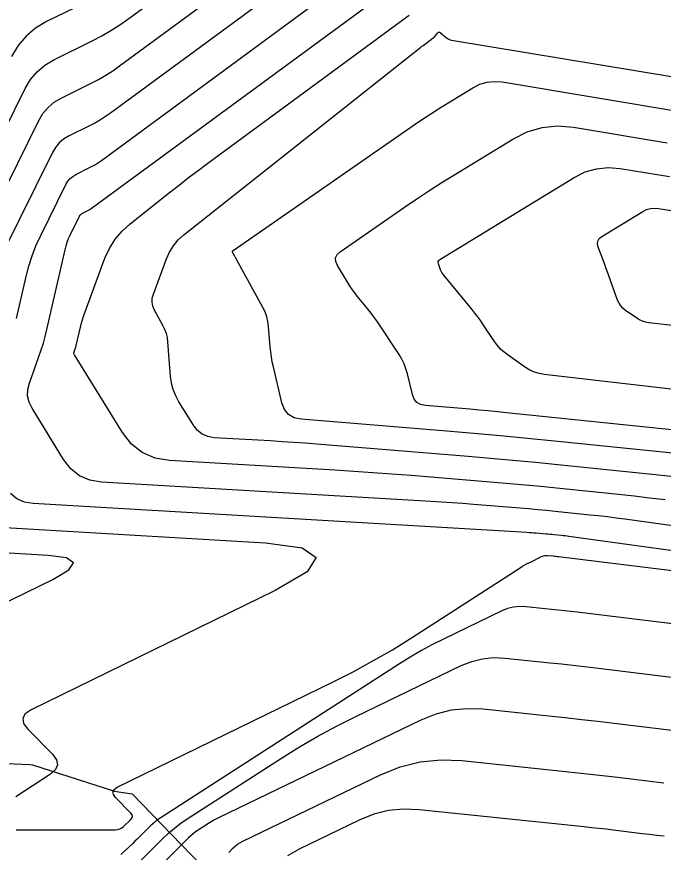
# Model space of a CAD drawing. Extents: x 1354696 to 1366163, y 660729 to 670380.
# Drawn here: x 1361649.2 to 1361694.5, y 664898.2 to 664956.7 of the extents above; entities that cross this region are included whole.
import ezdxf

# ---------------------------------------------------------------- set-up
doc = ezdxf.new("R2010")
doc.units = 0
doc.layers.add('R_Contours', color=7, linetype='Continuous')
doc.layers.add('R_Erosion', color=7, linetype='Continuous')

msp = doc.modelspace()

# ---------------------------------------------------------------- linework, layer by layer
at = {"layer": 'R_Contours'}
for points in [[(1361642.868, 664937.727), (1361649.779, 664951.712), (1361650.154, 664952.342), (1361650.614, 664952.887), (1361651.159, 664953.347), (1361651.789, 664953.722), (1361654.479, 664955.052), (1361655.143, 664955.399), (1361655.79, 664955.773), (1361656.42, 664956.176), (1361657.033, 664956.606), (1361667.248, 664964.119)], [(1361645.526, 664938.94), (1361650.731, 664949.473), (1361651.024, 664949.966), (1361651.383, 664950.391), (1361651.809, 664950.751), (1361652.301, 664951.044), (1361654.402, 664952.082), (1361654.921, 664952.353), (1361655.426, 664952.646), (1361655.918, 664952.96), (1361656.397, 664953.296), (1361669.104, 664962.643)], [(1361670.96, 664961.166), (1361655.761, 664949.986), (1361655.416, 664949.744), (1361655.062, 664949.518), (1361654.698, 664949.307), (1361654.325, 664949.112), (1361652.812, 664948.365), (1361652.458, 664948.154), (1361652.152, 664947.895), (1361651.893, 664947.589), (1361651.682, 664947.235), (1361648.183, 664940.154)], [(1361649.167, 664935.592), (1361649.837, 664938.539), (1361650.025, 664939.269), (1361650.255, 664939.983), (1361650.527, 664940.683), (1361650.841, 664941.368), (1361652.634, 664944.996), (1361652.763, 664945.212), (1361652.921, 664945.399), (1361653.108, 664945.557), (1361653.324, 664945.686), (1361654.248, 664946.143), (1361654.476, 664946.261), (1361654.698, 664946.39), (1361654.914, 664946.528), (1361655.125, 664946.676), (1361672.817, 664959.689)], [(1361654.556, 664958.022), (1361651.277, 664956.401), (1361650.509, 664955.944), (1361649.845, 664955.383), (1361649.284, 664954.719), (1361648.827, 664953.951)], [(1361704.244, 664919.819), (1361691.802, 664921.534), (1361691.194, 664921.615), (1361690.585, 664921.691), (1361689.975, 664921.762), (1361689.364, 664921.828), (1361686.922, 664922.08), (1361686.311, 664922.141), (1361685.7, 664922.199), (1361685.088, 664922.254), (1361684.476, 664922.305), (1361681.206, 664922.571), (1361680.457, 664922.63), (1361679.708, 664922.685), (1361678.958, 664922.735), (1361678.208, 664922.782), (1361655.12, 664924.139), (1361654.305, 664924.276), (1361653.592, 664924.585), (1361652.982, 664925.065), (1361652.474, 664925.718), (1361650.255, 664929.31), (1361650.049, 664929.735), (1361649.95, 664930.17), (1361649.958, 664930.617), (1361650.072, 664931.075), (1361650.744, 664932.929), (1361650.905, 664933.394), (1361651.051, 664933.864), (1361651.182, 664934.339), (1361651.299, 664934.817), (1361652.571, 664940.414), (1361652.64, 664940.68), (1361652.724, 664940.94), (1361652.823, 664941.195), (1361652.937, 664941.444), (1361653.586, 664942.757), (1361653.632, 664942.835), (1361653.69, 664942.903), (1361653.757, 664942.96), (1361653.836, 664943.007), (1361654.171, 664943.173), (1361654.253, 664943.216), (1361654.334, 664943.262), (1361654.412, 664943.312), (1361654.488, 664943.366), (1361674.673, 664958.212)], [(1361694.631, 664922.885), (1361693.544, 664923.02), (1361692.457, 664923.147), (1361691.369, 664923.263), (1361687.013, 664923.713), (1361685.924, 664923.822), (1361684.834, 664923.925), (1361683.744, 664924.023), (1361682.653, 664924.115), (1361676.823, 664924.589), (1361675.487, 664924.694), (1361674.151, 664924.792), (1361672.814, 664924.882), (1361671.477, 664924.964), (1361659.896, 664925.645), (1361658.877, 664925.816), (1361657.986, 664926.202), (1361657.224, 664926.802), (1361656.59, 664927.617), (1361653.23, 664933.053), (1361653.206, 664933.104), (1361653.194, 664933.155), (1361653.195, 664933.209), (1361653.209, 664933.263), (1361653.289, 664933.483), (1361653.308, 664933.538), (1361653.325, 664933.594), (1361653.34, 664933.65), (1361653.354, 664933.707), (1361653.644, 664934.98), (1361653.7, 664935.21), (1361653.764, 664935.438), (1361653.835, 664935.664), (1361653.914, 664935.887), (1361655.371, 664939.815), (1361655.684, 664940.513), (1361656.082, 664941.15), (1361656.564, 664941.725), (1361657.131, 664942.238), (1361659.897, 664944.427), (1361660.563, 664944.95), (1361661.234, 664945.467), (1361661.91, 664945.977), (1361662.59, 664946.482), (1361676.529, 664956.735), (1361676.687, 664956.86)], [(1361695.456, 664924.48), (1361694.405, 664924.593), (1361687.105, 664925.345), (1361685.537, 664925.503), (1361683.969, 664925.652), (1361682.4, 664925.792), (1361680.83, 664925.924), (1361670.223, 664926.788), (1361669.409, 664926.852), (1361668.595, 664926.911), (1361667.78, 664926.966), (1361666.965, 664927.016), (1361663.034, 664927.247), (1361662.582, 664927.323), (1361662.187, 664927.494), (1361661.849, 664927.761), (1361661.567, 664928.123), (1361660.555, 664929.761), (1361660.329, 664930.179), (1361660.156, 664930.615), (1361660.038, 664931.068), (1361659.973, 664931.539), (1361659.782, 664933.958), (1361659.742, 664934.261), (1361659.671, 664934.554), (1361659.569, 664934.838), (1361659.436, 664935.112), (1361658.843, 664936.192), (1361658.727, 664936.464), (1361658.674, 664936.741), (1361658.686, 664937.023), (1361658.761, 664937.309), (1361659.674, 664939.771), (1361659.892, 664940.256), (1361660.168, 664940.698), (1361660.503, 664941.098), (1361660.898, 664941.455), (1361677.502, 664954.598), (1361677.59, 664954.668), (1361677.679, 664954.736), (1361677.769, 664954.804), (1361677.859, 664954.871), (1361678.386, 664955.258), (1361678.393, 664955.264), (1361678.4, 664955.27), (1361678.406, 664955.277), (1361678.412, 664955.284), (1361678.434, 664955.314), (1361678.44, 664955.321), (1361678.446, 664955.329), (1361678.452, 664955.336), (1361678.458, 664955.343), (1361678.706, 664955.612), (1361678.75, 664955.648), (1361678.795, 664955.662), (1361678.842, 664955.653), (1361678.89, 664955.623), (1361679.288, 664955.28), (1361679.373, 664955.216), (1361679.465, 664955.165), (1361679.563, 664955.127), (1361679.668, 664955.103), (1361697.904, 664952.077)], [(1361698.167, 664925.847), (1361686.868, 664927.012), (1361684.986, 664927.201), (1361683.104, 664927.38), (1361681.22, 664927.548), (1361679.336, 664927.707), (1361669.12, 664928.539), (1361668.626, 664928.644), (1361668.236, 664928.872), (1361667.952, 664929.222), (1361667.772, 664929.695), (1361667.175, 664932.202), (1361667.099, 664932.551), (1361667.037, 664932.901), (1361666.988, 664933.254), (1361666.953, 664933.609), (1361666.841, 664935.033), (1361666.795, 664935.384), (1361666.713, 664935.724), (1361666.594, 664936.053), (1361666.44, 664936.371), (1361664.564, 664939.786), (1361664.535, 664939.838), (1361664.506, 664939.889), (1361664.476, 664939.941), (1361664.446, 664939.992), (1361664.323, 664940.195), (1361664.302, 664940.244), (1361664.301, 664940.289), (1361664.32, 664940.329), (1361664.359, 664940.365), (1361677.349, 664949.368), (1361677.813, 664949.685), (1361678.282, 664949.995), (1361678.755, 664950.298), (1361679.233, 664950.594), (1361681.152, 664951.766), (1361681.642, 664952.011), (1361682.15, 664952.159), (1361682.676, 664952.212), (1361683.221, 664952.168), (1361696.34, 664949.992)], [(1361701.93, 664927.101), (1361683.526, 664928.999), (1361682.883, 664929.064), (1361682.24, 664929.125), (1361681.597, 664929.182), (1361680.953, 664929.236), (1361677.83, 664929.491), (1361677.495, 664929.562), (1361677.231, 664929.717), (1361677.038, 664929.954), (1361676.916, 664930.275), (1361676.572, 664931.722), (1361676.47, 664932.077), (1361676.339, 664932.419), (1361676.178, 664932.749), (1361675.988, 664933.065), (1361674.421, 664935.424), (1361674.264, 664935.653), (1361674.102, 664935.878), (1361673.933, 664936.099), (1361673.759, 664936.316), (1361673.051, 664937.173), (1361672.878, 664937.39), (1361672.713, 664937.613), (1361672.557, 664937.842), (1361672.41, 664938.078), (1361671.661, 664939.319), (1361671.545, 664939.594), (1361671.54, 664939.844), (1361671.647, 664940.07), (1361671.866, 664940.273), (1361676.375, 664943.398), (1361677.222, 664943.976), (1361678.077, 664944.541), (1361678.94, 664945.094), (1361679.812, 664945.635), (1361683.966, 664948.171), (1361684.969, 664948.673), (1361686.011, 664948.978), (1361687.091, 664949.085), (1361688.209, 664948.995), (1361694.776, 664947.906)], [(1361700.536, 664930.005), (1361686.163, 664931.675), (1361685.81, 664931.738), (1361685.473, 664931.841), (1361685.151, 664931.986), (1361684.845, 664932.173), (1361683.624, 664933.02), (1361683.352, 664933.228), (1361683.103, 664933.459), (1361682.877, 664933.713), (1361682.674, 664933.989), (1361681.909, 664935.141), (1361681.714, 664935.426), (1361681.512, 664935.706), (1361681.303, 664935.981), (1361681.086, 664936.25), (1361679.111, 664938.64), (1361679.045, 664938.726), (1361678.987, 664938.816), (1361678.937, 664938.911), (1361678.895, 664939.011), (1361678.739, 664939.417), (1361678.717, 664939.513), (1361678.728, 664939.598), (1361678.771, 664939.672), (1361678.848, 664939.734), (1361688.263, 664945.482), (1361689.024, 664945.863), (1361689.814, 664946.094), (1361690.633, 664946.175), (1361691.481, 664946.107), (1361694.931, 664945.535)], [(1361697.654, 664934.816), (1361693.503, 664935.298), (1361693.272, 664935.339), (1361693.051, 664935.407), (1361692.84, 664935.502), (1361692.64, 664935.624), (1361691.858, 664936.166), (1361691.677, 664936.313), (1361691.525, 664936.482), (1361691.401, 664936.672), (1361691.306, 664936.885), (1361690.665, 664938.666), (1361690.577, 664938.908), (1361690.488, 664939.151), (1361690.398, 664939.392), (1361690.307, 664939.634), (1361689.939, 664940.598), (1361689.886, 664940.826), (1361689.911, 664941.027), (1361690.014, 664941.202), (1361690.195, 664941.349), (1361693.063, 664943.1), (1361693.325, 664943.231), (1361693.597, 664943.311), (1361693.88, 664943.339), (1361694.172, 664943.316), (1361695.361, 664943.118)], [(1361705.38, 664917.917), (1361687.889, 664920.328), (1361687.757, 664920.346), (1361687.625, 664920.363), (1361687.492, 664920.378), (1361687.36, 664920.392), (1361686.83, 664920.447), (1361686.697, 664920.46), (1361686.565, 664920.473), (1361686.432, 664920.485), (1361686.299, 664920.496), (1361685.59, 664920.554), (1361685.427, 664920.566), (1361685.265, 664920.578), (1361685.102, 664920.589), (1361684.939, 664920.599), (1361650.345, 664922.633), (1361649.733, 664922.736), (1361649.198, 664922.967), (1361648.74, 664923.328)], [(1361645.57, 664921.127), (1361666.63, 664919.889), (1361669.195, 664919.531), (1361670.162, 664918.853), (1361669.531, 664917.855), (1361667.302, 664916.537), (1361650.196, 664908.188), (1361649.782, 664907.907), (1361649.605, 664907.586), (1361649.665, 664907.224), (1361649.962, 664906.821), (1361651.688, 664905.063), (1361651.966, 664904.684), (1361652.034, 664904.327), (1361651.893, 664903.993), (1361651.542, 664903.68), (1361649.122, 664902.077)], [(1361643.119, 664913.119), (1361651.715, 664917.314), (1361652.836, 664917.977), (1361653.153, 664918.478), (1361652.667, 664918.819), (1361651.378, 664918.999), (1361640.794, 664919.621)], [(1361649.136, 664899.772), (1361656.087, 664899.776), (1361656.251, 664899.79), (1361656.403, 664899.834), (1361656.544, 664899.907), (1361656.673, 664900.009), (1361657.168, 664900.475), (1361657.261, 664900.592), (1361657.294, 664900.71), (1361657.266, 664900.83), (1361657.177, 664900.95), (1361656.112, 664902.035), (1361655.957, 664902.246), (1361655.926, 664902.435), (1361656.019, 664902.603), (1361656.235, 664902.75), (1361671.373, 664910.138), (1361672.776, 664910.849), (1361674.157, 664911.601), (1361675.515, 664912.393), (1361676.85, 664913.225), (1361684.463, 664918.131), (1361684.628, 664918.234), (1361684.796, 664918.331), (1361684.967, 664918.424), (1361685.142, 664918.511), (1361686.019, 664918.934), (1361686.108, 664918.97), (1361686.199, 664918.992), (1361686.293, 664919.002), (1361686.389, 664918.998), (1361686.777, 664918.958), (1361686.874, 664918.948), (1361686.972, 664918.937), (1361687.068, 664918.926), (1361687.165, 664918.914), (1361705.011, 664916.735)], [(1361702.225, 664913.335), (1361688.467, 664915.015), (1361688.021, 664915.069), (1361687.574, 664915.12), (1361687.126, 664915.17), (1361686.679, 664915.218), (1361684.889, 664915.404), (1361684.446, 664915.421), (1361684.015, 664915.377), (1361683.594, 664915.272), (1361683.183, 664915.107), (1361679.14, 664913.157), (1361678.337, 664912.755), (1361677.549, 664912.329), (1361676.773, 664911.879), (1361676.012, 664911.404), (1361659.236, 664900.596), (1361659.056, 664900.472), (1361658.883, 664900.34), (1361658.717, 664900.199), (1361658.558, 664900.049), (1361657.94, 664899.429), (1361657.784, 664899.275), (1361657.628, 664899.122), (1361657.47, 664898.97), (1361657.312, 664898.819), (1361656.482, 664898.037)], [(1361657.35, 664897.082), (1361659.412, 664899.146), (1361659.816, 664899.53), (1361660.239, 664899.89), (1361660.681, 664900.228), (1361661.141, 664900.542), (1361667.74, 664904.794), (1361669.007, 664905.583), (1361670.297, 664906.333), (1361671.61, 664907.042), (1361672.945, 664907.711), (1361680.347, 664911.28), (1361681.079, 664911.574), (1361681.83, 664911.761), (1361682.6, 664911.839), (1361683.389, 664911.81), (1361686.581, 664911.477), (1361687.378, 664911.392), (1361688.176, 664911.304), (1361688.973, 664911.212), (1361689.769, 664911.116), (1361699.438, 664909.936)], [(1361696.651, 664906.536), (1361691.072, 664907.217), (1361689.925, 664907.355), (1361688.778, 664907.487), (1361687.63, 664907.615), (1361686.482, 664907.737), (1361681.888, 664908.216), (1361680.753, 664908.258), (1361679.646, 664908.145), (1361678.565, 664907.876), (1361677.511, 664907.453), (1361663.371, 664900.635), (1361663.179, 664900.539), (1361662.99, 664900.437), (1361662.804, 664900.329), (1361662.621, 664900.215), (1361661.897, 664899.749), (1361661.72, 664899.627), (1361661.55, 664899.497), (1361661.387, 664899.358), (1361661.231, 664899.211), (1361656.699, 664894.673)], [(1361664.054, 664898.182), (1361664.335, 664898.497), (1361664.664, 664898.763), (1361665.039, 664898.979), (1361674.675, 664903.625), (1361676.05, 664904.179), (1361677.461, 664904.529), (1361678.907, 664904.677), (1361680.388, 664904.622), (1361687.657, 664903.864), (1361688.519, 664903.772), (1361689.381, 664903.676), (1361690.242, 664903.577), (1361691.102, 664903.474), (1361694.544, 664903.054)], [(1361694.555, 664899.322), (1361694.047, 664899.378), (1361693.539, 664899.437), (1361693.031, 664899.499), (1361691, 664899.747), (1361690.492, 664899.807), (1361689.984, 664899.866), (1361689.475, 664899.922), (1361688.967, 664899.977), (1361677.387, 664901.184), (1361676.301, 664901.224), (1361675.241, 664901.116), (1361674.207, 664900.859), (1361673.198, 664900.454), (1361668.982, 664898.421), (1361668.155, 664897.943)]]:
    msp.add_lwpolyline(points, dxfattribs=at)
at = {"layer": 'R_Erosion'}
msp.add_lwpolyline([(1361601.954, 664904.949), (1361605.169, 664905.046), (1361608.44, 664903.671), (1361611.526, 664902.674), (1361615.126, 664901.518), (1361617.719, 664900.675), (1361621.694, 664899.574), (1361623.77, 664899.005), (1361627.435, 664900.503), (1361628.544, 664901.961), (1361632.801, 664902.839), (1361634.1, 664901.984), (1361639.039, 664901.774), (1361639.62, 664902.071), (1361644.32, 664904.466), (1361644.532, 664904.575), (1361650.108, 664904.353), (1361650.29, 664904.331), (1361656.038, 664902.487), (1361656.647, 664902.397), (1361657.274, 664902.304), (1361662.824, 664896.56)], dxfattribs=at)

doc.saveas('drawing.dxf')
